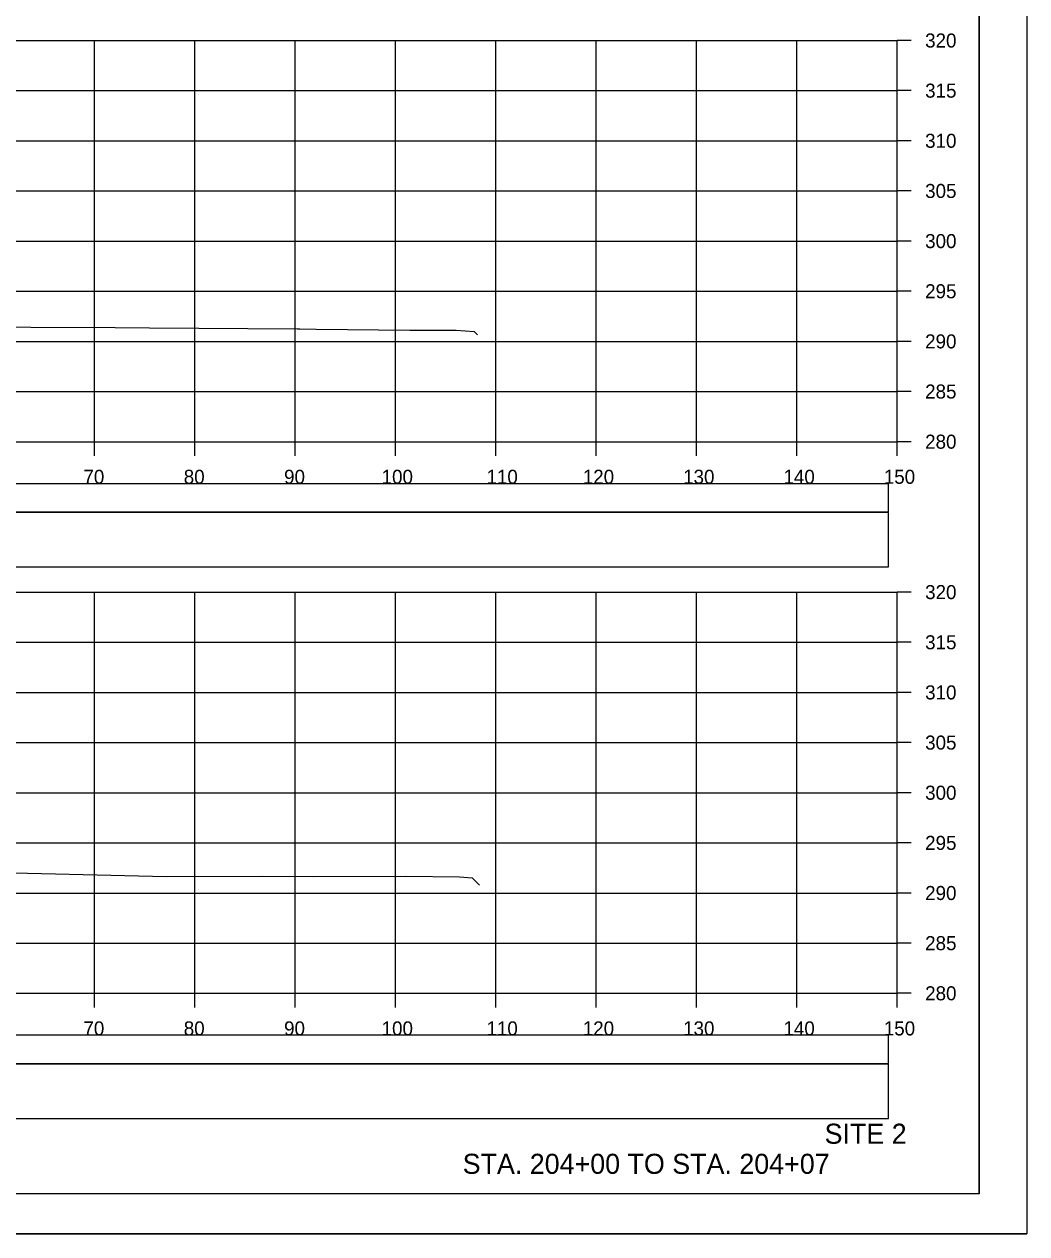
# Model space of a CAD drawing. Extents: x 1368122 to 1710785, y 373130 to 557566.
# Drawn here: x 1370085.2 to 1370185.2, y 373770.3 to 373890.9 of the extents above; entities that cross this region are included whole.
import ezdxf

# ---------------------------------------------------------------- set-up
doc = ezdxf.new("R2010")
doc.units = 0
for name, color, linetype in [('R_Axis', 7, 'Continuous'), ('R_Axis Annot', 7, 'Continuous'), ('R_Border', 7, 'Continuous'), ('R_Draft', 7, 'Continuous'), ('R_Exist Surface', 7, 'Continuous'), ('R_Grid', 7, 'Continuous'), ('R_No Plot', 7, 'Continuous')]:
    doc.layers.add(name, color=color, linetype=linetype)

msp = doc.modelspace()

# ---------------------------------------------------------------- linework, layer by layer
for points in [[(1369873.09, 373842.32), (1370171.39, 373842.32), (1370171.39, 373845.13), (1369873.09, 373845.13)], [(1369873.09, 373836.85), (1370171.39, 373836.85), (1370171.39, 373842.26), (1369873.09, 373842.26)], [(1369873.09, 373787.32), (1370171.39, 373787.32), (1370171.39, 373790.13), (1369873.09, 373790.13)], [(1369873.09, 373781.85), (1370171.39, 373781.85), (1370171.39, 373787.26), (1369873.09, 373787.26)]]:
    msp.add_lwpolyline(points, close=True)
at = {"layer": 'R_Axis'}
for p, q in [((1370172.24, 373849.32), (1370172.24, 373889.32)), ((1370173.64, 373889.32), (1370172.24, 373889.32)), ((1370173.64, 373884.32), (1370172.24, 373884.32)), ((1370173.64, 373879.32), (1370172.24, 373879.32)), ((1370173.64, 373874.32), (1370172.24, 373874.32)), ((1370173.64, 373869.32), (1370172.24, 373869.32)), ((1370173.64, 373864.32), (1370172.24, 373864.32)), ((1370173.64, 373859.32), (1370172.24, 373859.32)), ((1370173.64, 373854.32), (1370172.24, 373854.32)), ((1369872.24, 373849.32), (1370172.24, 373849.32)), ((1370092.24, 373847.92), (1370092.24, 373849.32)), ((1370102.24, 373847.92), (1370102.24, 373849.32)), ((1370112.24, 373847.92), (1370112.24, 373849.32)), ((1370122.24, 373847.92), (1370122.24, 373849.32)), ((1370132.24, 373847.92), (1370132.24, 373849.32)), ((1370142.24, 373847.92), (1370142.24, 373849.32)), ((1370152.24, 373847.92), (1370152.24, 373849.32)), ((1370162.24, 373847.92), (1370162.24, 373849.32)), ((1370172.24, 373847.92), (1370172.24, 373849.32)), ((1370173.64, 373849.32), (1370172.24, 373849.32)), ((1370172.24, 373794.32), (1370172.24, 373834.32)), ((1370173.64, 373834.32), (1370172.24, 373834.32)), ((1370173.64, 373829.32), (1370172.24, 373829.32)), ((1370173.64, 373824.32), (1370172.24, 373824.32)), ((1370173.64, 373819.32), (1370172.24, 373819.32)), ((1370173.64, 373814.32), (1370172.24, 373814.32)), ((1370173.64, 373809.32), (1370172.24, 373809.32)), ((1370173.64, 373804.32), (1370172.24, 373804.32)), ((1370173.64, 373799.32), (1370172.24, 373799.32)), ((1369872.24, 373794.32), (1370172.24, 373794.32)), ((1370092.24, 373792.92), (1370092.24, 373794.32)), ((1370102.24, 373792.92), (1370102.24, 373794.32)), ((1370112.24, 373792.92), (1370112.24, 373794.32)), ((1370122.24, 373792.92), (1370122.24, 373794.32)), ((1370132.24, 373792.92), (1370132.24, 373794.32)), ((1370142.24, 373792.92), (1370142.24, 373794.32)), ((1370152.24, 373792.92), (1370152.24, 373794.32)), ((1370162.24, 373792.92), (1370162.24, 373794.32)), ((1370172.24, 373792.92), (1370172.24, 373794.32)), ((1370173.64, 373794.32), (1370172.24, 373794.32))]:
    msp.add_line(p, q, dxfattribs=at)
at = {"layer": 'R_Border'}
for q in [(1370180.42, 373979.78), (1369864.24, 373774.32)]:
    msp.add_line((1370180.42, 373774.32), q, dxfattribs=at)
at = {"layer": 'R_Exist Surface'}
for points in [[(1370077.46, 373860.77), (1370094.3, 373860.69), (1370097.75, 373860.68), (1370112.47, 373860.56), (1370112.72, 373860.56), (1370114.36, 373860.54), (1370123.68, 373860.44), (1370127.8, 373860.45), (1370128.29, 373860.45), (1370130.11, 373860.31), (1370130.43, 373859.96)], [(1370081.39, 373806.39), (1370092.52, 373806.13), (1370099.4, 373805.97), (1370108.96, 373806), (1370114.05, 373805.96), (1370123.27, 373805.99), (1370128.63, 373805.94), (1370129.91, 373805.84), (1370130.61, 373805.09)]]:
    msp.add_lwpolyline(points, dxfattribs=at)
at = {"layer": 'R_Grid'}
for p, q in [((1369872.24, 373889.32), (1370172.24, 373889.32)), ((1370092.24, 373849.32), (1370092.24, 373889.32)), ((1370102.24, 373849.32), (1370102.24, 373889.32)), ((1370112.24, 373849.32), (1370112.24, 373889.32)), ((1370122.24, 373849.32), (1370122.24, 373889.32)), ((1370132.24, 373849.32), (1370132.24, 373889.32)), ((1370142.24, 373849.32), (1370142.24, 373889.32)), ((1370152.24, 373849.32), (1370152.24, 373889.32)), ((1370162.24, 373849.32), (1370162.24, 373889.32)), ((1370172.24, 373849.32), (1370172.24, 373889.32)), ((1369872.24, 373884.32), (1370172.24, 373884.32)), ((1369872.24, 373879.32), (1370172.24, 373879.32)), ((1369872.24, 373874.32), (1370172.24, 373874.32)), ((1369872.24, 373869.32), (1370172.24, 373869.32)), ((1369872.24, 373864.32), (1370172.24, 373864.32)), ((1369872.24, 373859.32), (1370172.24, 373859.32)), ((1369872.24, 373854.32), (1370172.24, 373854.32)), ((1369872.24, 373849.32), (1370172.24, 373849.32)), ((1369872.24, 373834.32), (1370172.24, 373834.32)), ((1370092.24, 373794.32), (1370092.24, 373834.32)), ((1370102.24, 373794.32), (1370102.24, 373834.32)), ((1370112.24, 373794.32), (1370112.24, 373834.32)), ((1370122.24, 373794.32), (1370122.24, 373834.32)), ((1370132.24, 373794.32), (1370132.24, 373834.32)), ((1370142.24, 373794.32), (1370142.24, 373834.32)), ((1370152.24, 373794.32), (1370152.24, 373834.32)), ((1370162.24, 373794.32), (1370162.24, 373834.32)), ((1370172.24, 373794.32), (1370172.24, 373834.32)), ((1369872.24, 373829.32), (1370172.24, 373829.32)), ((1369872.24, 373824.32), (1370172.24, 373824.32)), ((1369872.24, 373819.32), (1370172.24, 373819.32)), ((1369872.24, 373814.32), (1370172.24, 373814.32)), ((1369872.24, 373809.32), (1370172.24, 373809.32)), ((1369872.24, 373804.32), (1370172.24, 373804.32)), ((1369872.24, 373799.32), (1370172.24, 373799.32)), ((1369872.24, 373794.32), (1370172.24, 373794.32))]:
    msp.add_line(p, q, dxfattribs=at)
at = {"layer": 'R_No Plot'}
msp.add_line((1369851.84, 373770.34), (1370185.17, 373770.34), dxfattribs=at)
for points in [[(1369851.83, 373983.68), (1370185.17, 373983.68), (1370185.17, 373770.34), (1369851.83, 373770.34)], [(1370098.16, 373979.78), (1370117.78, 373979.78), (1370117.78, 373969.9), (1370133.89, 373969.9), (1370157.09, 373969.9), (1370157.21, 373941.75), (1370180.42, 373941.75), (1370180.42, 373774.32), (1369864.24, 373774.32), (1369864.24, 373979.78)]]:
    msp.add_lwpolyline(points, close=True, dxfattribs=at)

# ---------------------------------------------------------------- texts
at = {"layer": 'R_Axis Annot'}
for s, p in [('320', (1370175.04, 373888.62)), ('315', (1370175.04, 373883.62)), ('310', (1370175.04, 373878.62)), ('305', (1370175.04, 373873.62)), ('300', (1370175.04, 373868.62)), ('295', (1370175.04, 373863.62)), ('290', (1370175.04, 373858.62)), ('285', (1370175.04, 373853.62)), ('280', (1370175.04, 373848.62)), ('70', (1370091.15, 373845.12)), ('80', (1370101.15, 373845.12)), ('90', (1370111.15, 373845.12)), ('100', (1370120.87, 373845.12)), ('110', (1370131.32, 373845.12)), ('120', (1370140.92, 373845.12)), ('130', (1370150.92, 373845.12)), ('140', (1370160.92, 373845.12)), ('150', (1370170.92, 373845.12)), ('320', (1370175.04, 373833.62)), ('315', (1370175.04, 373828.62)), ('310', (1370175.04, 373823.62)), ('305', (1370175.04, 373818.62)), ('300', (1370175.04, 373813.62)), ('295', (1370175.04, 373808.62)), ('290', (1370175.04, 373803.62)), ('285', (1370175.04, 373798.62)), ('280', (1370175.04, 373793.62)), ('70', (1370091.15, 373790.12)), ('80', (1370101.15, 373790.12)), ('90', (1370111.15, 373790.12)), ('100', (1370120.87, 373790.12)), ('110', (1370131.32, 373790.12)), ('120', (1370140.92, 373790.12)), ('130', (1370150.92, 373790.12)), ('140', (1370160.92, 373790.12)), ('150', (1370170.92, 373790.12))]:
    msp.add_text(s, height=1.4, dxfattribs=at).set_placement(p)
at = {"layer": 'R_Draft'}
for s, p in [('SITE 2', (1370165.02, 373779.32)), ('STA. 204+00 TO STA. 204+07', (1370128.95, 373776.32))]:
    msp.add_text(s, height=2, dxfattribs=at).set_placement(p)

doc.saveas('drawing.dxf')
